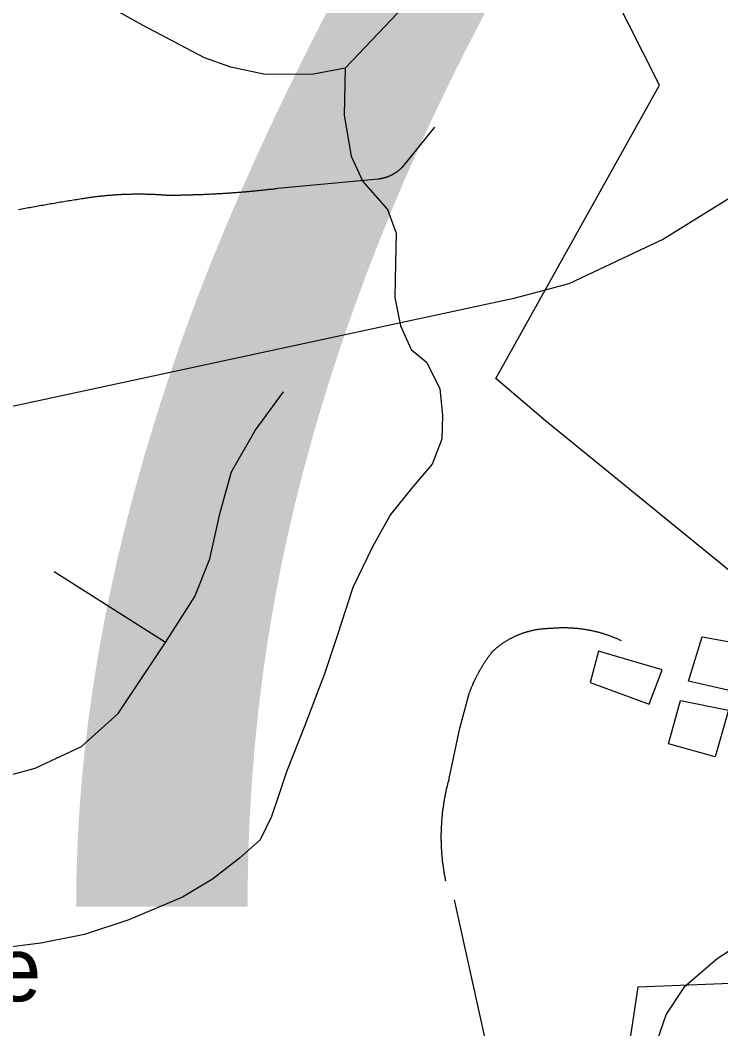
# Model space of a CAD drawing. Extents: x 1268485 to 1426702, y 514839 to 616766.
# Drawn here: x 1374608 to 1375505, y 544728 to 546020 of the extents above; entities that cross this region are included whole.
import ezdxf

# ---------------------------------------------------------------- set-up
doc = ezdxf.new("R2010")
doc.units = 0
for name, color, linetype in [('Old_Level_22', 7, 'Continuous'), ('Old_Level_3', 7, 'Continuous'), ('Old_Level_32', 7, 'Continuous'), ('Old_Level_35', 7, 'Continuous'), ('Old_Level_48', 7, 'Continuous'), ('Old_Level_49', 7, 'Continuous'), ('Old_Level_56', 7, 'Continuous'), ('Old_Level_59', 7, 'Continuous'), ('Old_Level_62', 7, 'Continuous')]:
    doc.layers.add(name, color=color, linetype=linetype)

msp = doc.modelspace()

# ---------------------------------------------------------------- linework, layer by layer
at = {"layer": 'Old_Level_32'}
msp.add_line((1375203.119, 544717.591), (1375164.348, 544893.348), dxfattribs=at)
at = {"layer": 'Old_Level_35'}
for p, q in [((1375098.034, 545832.242), (1375139.147, 545883.044)), ((1374938.298, 545804.612), (1375067.173, 545816.812)), ((1374794.146, 545222.777), (1374651.635, 545313.358)), ((1375171.032, 545113.125), (1375182.002, 545154.289)), ((1375157.601, 545048.636), (1375171.032, 545113.125))]:
    msp.add_line(p, q, dxfattribs=at)
for points in [[(1375067.173, 545816.812), (1375067.481, 545816.863), (1375067.891, 545816.863), (1375068.096, 545816.915), (1375068.506, 545817.017), (1375068.916, 545817.068), (1375069.224, 545817.12), (1375069.634, 545817.171), (1375069.839, 545817.273), (1375070.249, 545817.325), (1375070.659, 545817.376), (1375070.967, 545817.428), (1375071.377, 545817.478), (1375071.582, 545817.581), (1375071.992, 545817.633), (1375072.402, 545817.683), (1375072.71, 545817.838), (1375073.12, 545817.889), (1375073.325, 545817.94), (1375073.735, 545818.043), (1375074.145, 545818.145), (1375074.453, 545818.248), (1375074.76, 545818.299), (1375075.17, 545818.453), (1375075.478, 545818.504), (1375075.888, 545818.606), (1375076.093, 545818.76), (1375076.503, 545818.811), (1375076.913, 545818.914), (1375077.118, 545819.068), (1375077.528, 545819.171), (1375077.836, 545819.273), (1375078.144, 545819.376), (1375078.451, 545819.478), (1375078.861, 545819.631), (1375079.169, 545819.734), (1375079.476, 545819.888), (1375079.886, 545819.991), (1375080.092, 545820.144), (1375080.502, 545820.298), (1375080.912, 545820.452), (1375081.117, 545820.554), (1375081.527, 545820.708), (1375081.834, 545820.811), (1375082.142, 545821.016), (1375082.45, 545821.119), (1375082.757, 545821.324), (1375083.167, 545821.426), (1375083.372, 545821.579), (1375083.782, 545821.734), (1375084.09, 545821.939), (1375084.398, 545822.041), (1375084.705, 545822.246), (1375085.013, 545822.4), (1375085.423, 545822.554), (1375085.628, 545822.759), (1375086.038, 545822.964), (1375086.243, 545823.066), (1375086.653, 545823.272), (1375086.858, 545823.425), (1375087.166, 545823.63), (1375087.473, 545823.835), (1375087.781, 545823.989), (1375088.089, 545824.194), (1375088.396, 545824.399), (1375088.704, 545824.553), (1375089.011, 545824.758), (1375089.216, 545824.963), (1375089.626, 545825.117), (1375089.832, 545825.373), (1375090.139, 545825.578), (1375090.549, 545825.732), (1375090.754, 545825.937), (1375090.959, 545826.193), (1375091.369, 545826.398), (1375091.574, 545826.552), (1375091.882, 545826.808), (1375092.087, 545827.013), (1375092.497, 545827.27), (1375092.702, 545827.423), (1375093.01, 545827.68), (1375093.215, 545827.885), (1375093.625, 545828.141), (1375093.83, 545828.398), (1375094.138, 545828.551), (1375094.343, 545828.808), (1375094.65, 545829.064), (1375094.855, 545829.321), (1375095.265, 545829.526), (1375095.47, 545829.731), (1375095.778, 545829.987), (1375095.983, 545830.243), (1375096.291, 545830.499), (1375096.496, 545830.756), (1375096.701, 545831.012), (1375097.008, 545831.269), (1375097.213, 545831.524), (1375097.521, 545831.73), (1375097.726, 545831.986), (1375098.034, 545832.242)], [(1374686.904, 545791.386), (1374687.827, 545791.539), (1374688.955, 545791.744), (1374690.082, 545791.949), (1374691.21, 545792.104), (1374692.338, 545792.257), (1374693.363, 545792.462), (1374694.491, 545792.616), (1374695.619, 545792.77), (1374696.747, 545792.924), (1374697.772, 545793.077), (1374698.9, 545793.231), (1374700.028, 545793.385), (1374701.155, 545793.539), (1374702.283, 545793.692), (1374703.206, 545793.795), (1374704.334, 545793.949), (1374705.461, 545794.102), (1374706.589, 545794.257), (1374707.717, 545794.359), (1374708.742, 545794.513), (1374709.87, 545794.615), (1374710.998, 545794.769), (1374712.126, 545794.872), (1374713.253, 545795.025), (1374714.381, 545795.077), (1374715.406, 545795.179), (1374716.534, 545795.333), (1374717.662, 545795.435), (1374718.79, 545795.487), (1374719.918, 545795.64), (1374721.045, 545795.743), (1374721.968, 545795.795), (1374723.096, 545795.948), (1374724.224, 545796), (1374725.351, 545796.05), (1374726.479, 545796.205), (1374727.607, 545796.256), (1374728.735, 545796.307), (1374729.76, 545796.358), (1374730.888, 545796.512), (1374732.016, 545796.563), (1374733.143, 545796.615), (1374734.271, 545796.666), (1374735.399, 545796.768), (1374736.527, 545796.82), (1374737.45, 545796.871), (1374738.577, 545796.922), (1374739.705, 545796.922), (1374740.833, 545797.025), (1374741.961, 545797.076), (1374743.088, 545797.127), (1374744.216, 545797.127), (1374745.241, 545797.178), (1374746.369, 545797.178), (1374747.497, 545797.23), (1374748.625, 545797.23), (1374749.753, 545797.332), (1374750.88, 545797.332), (1374752.008, 545797.383), (1374753.136, 545797.383), (1374754.161, 545797.383), (1374755.289, 545797.383), (1374756.417, 545797.383), (1374757.545, 545797.435), (1374758.672, 545797.435), (1374759.8, 545797.435), (1374760.825, 545797.435), (1374761.953, 545797.435), (1374762.978, 545797.435), (1374764.106, 545797.383), (1374765.234, 545797.383), (1374766.362, 545797.383), (1374767.49, 545797.383), (1374768.617, 545797.332), (1374769.745, 545797.332), (1374770.873, 545797.332), (1374771.898, 545797.23), (1374773.026, 545797.23), (1374774.154, 545797.178), (1374775.282, 545797.178), (1374776.409, 545797.127), (1374777.537, 545797.076), (1374778.665, 545797.025), (1374779.793, 545797.025), (1374780.715, 545796.922), (1374781.843, 545796.871), (1374782.971, 545796.82), (1374784.099, 545796.768), (1374785.227, 545796.666), (1374786.354, 545796.615), (1374787.482, 545796.563), (1374788.507, 545796.512), (1374789.635, 545796.461), (1374790.763, 545796.358), (1374791.891, 545796.256), (1374793.019, 545796.205), (1374794.146, 545796.102), (1374795.274, 545796), (1374796.299, 545795.948)], [(1374796.299, 545795.948), (1374797.735, 545795.948), (1374799.17, 545795.948), (1374800.606, 545795.948), (1374802.041, 545795.948), (1374803.476, 545796), (1374804.912, 545796), (1374806.347, 545796), (1374807.782, 545796), (1374809.218, 545796), (1374810.653, 545796.05), (1374812.088, 545796.05), (1374813.524, 545796.05), (1374814.959, 545796.102), (1374816.395, 545796.102), (1374817.83, 545796.205), (1374819.265, 545796.205), (1374820.701, 545796.256), (1374822.136, 545796.256), (1374823.674, 545796.307), (1374825.007, 545796.307), (1374826.545, 545796.358), (1374827.877, 545796.461), (1374829.415, 545796.461), (1374830.748, 545796.512), (1374832.286, 545796.563), (1374833.619, 545796.563), (1374835.157, 545796.615), (1374836.49, 545796.666), (1374838.028, 545796.768), (1374839.36, 545796.82), (1374840.898, 545796.871), (1374842.231, 545796.871), (1374843.769, 545796.922), (1374845.102, 545797.025), (1374846.64, 545797.076), (1374847.973, 545797.127), (1374849.51, 545797.178), (1374850.843, 545797.23), (1374852.381, 545797.383), (1374853.714, 545797.435), (1374855.149, 545797.486), (1374856.585, 545797.588), (1374858.02, 545797.64), (1374859.455, 545797.691), (1374860.891, 545797.793), (1374862.326, 545797.896), (1374863.762, 545797.948), (1374865.299, 545798.05), (1374866.632, 545798.101), (1374868.17, 545798.204), (1374869.503, 545798.306), (1374871.041, 545798.358), (1374872.374, 545798.511), (1374873.912, 545798.563), (1374875.245, 545798.665), (1374876.782, 545798.768), (1374878.115, 545798.87), (1374879.653, 545799.024), (1374880.986, 545799.075), (1374882.524, 545799.178), (1374883.857, 545799.331), (1374885.292, 545799.383), (1374886.727, 545799.486), (1374888.163, 545799.639), (1374889.598, 545799.741), (1374891.034, 545799.896), (1374892.469, 545799.998), (1374893.904, 545800.049), (1374895.34, 545800.203), (1374896.775, 545800.306), (1374898.21, 545800.459), (1374899.646, 545800.562), (1374900.979, 545800.664), (1374902.516, 545800.818), (1374903.849, 545801.023), (1374905.387, 545801.126), (1374906.72, 545801.228), (1374908.258, 545801.382), (1374909.591, 545801.484), (1374911.129, 545801.639), (1374912.461, 545801.792), (1374913.897, 545801.946), (1374915.332, 545802.049), (1374916.768, 545802.254), (1374918.203, 545802.356), (1374919.638, 545802.51), (1374921.176, 545802.664), (1374922.509, 545802.817), (1374924.047, 545803.022), (1374925.38, 545803.125), (1374926.713, 545803.33), (1374928.25, 545803.432), (1374929.583, 545803.637), (1374931.121, 545803.74), (1374932.454, 545803.945), (1374933.889, 545804.15), (1374935.325, 545804.253), (1374936.76, 545804.458), (1374938.298, 545804.612)], [(1374606.216, 545777.545), (1374608.369, 545777.955), (1374610.42, 545778.313), (1374612.47, 545778.775), (1374614.521, 545779.134), (1374616.674, 545779.493), (1374618.622, 545779.851), (1374620.775, 545780.261), (1374622.723, 545780.621), (1374624.876, 545780.979), (1374626.926, 545781.389), (1374628.977, 545781.749), (1374631.027, 545782.107), (1374633.078, 545782.517), (1374635.129, 545782.876), (1374637.282, 545783.235), (1374639.23, 545783.645), (1374641.383, 545783.952), (1374643.331, 545784.312), (1374645.484, 545784.67), (1374647.534, 545785.08), (1374649.585, 545785.388), (1374651.635, 545785.747), (1374653.788, 545786.055), (1374655.736, 545786.413), (1374657.889, 545786.823), (1374659.837, 545787.131), (1374661.99, 545787.438), (1374664.143, 545787.798), (1374666.091, 545788.105), (1374668.244, 545788.515), (1374670.295, 545788.823), (1374672.345, 545789.13), (1374674.396, 545789.489), (1374676.549, 545789.796), (1374678.497, 545790.104), (1374680.65, 545790.463), (1374682.701, 545790.771), (1374684.751, 545791.078), (1374686.904, 545791.386)], [(1374794.146, 545222.777), (1374831.671, 545281.934), (1374851.048, 545330.275), (1374864.274, 545389.484), (1374878.73, 545441.413), (1374908.976, 545494.624), (1374945.27, 545544.144)], [(1375287.297, 545241.129), (1375288.219, 545241.231), (1375289.142, 545241.334), (1375290.167, 545241.385), (1375290.988, 545241.436), (1375292.013, 545241.539), (1375292.833, 545241.641), (1375293.756, 545241.692), (1375294.781, 545241.692), (1375295.601, 545241.744), (1375296.627, 545241.795), (1375297.549, 545241.897), (1375298.472, 545241.897), (1375299.395, 545241.949), (1375300.42, 545241.949), (1375301.24, 545241.949), (1375302.265, 545242), (1375303.086, 545242), (1375304.111, 545242), (1375305.034, 545242), (1375305.956, 545242), (1375306.879, 545241.949), (1375307.904, 545241.949), (1375308.725, 545241.949), (1375309.75, 545241.897), (1375310.673, 545241.897), (1375311.595, 545241.795), (1375312.518, 545241.795), (1375313.543, 545241.744), (1375314.364, 545241.692), (1375315.286, 545241.641), (1375316.209, 545241.539), (1375317.132, 545241.487), (1375318.157, 545241.436), (1375318.977, 545241.385), (1375320.002, 545241.231), (1375320.925, 545241.18), (1375321.848, 545241.077), (1375322.771, 545241.026), (1375323.796, 545240.872), (1375324.616, 545240.769), (1375325.539, 545240.667), (1375326.462, 545240.564), (1375327.384, 545240.462), (1375328.41, 545240.308), (1375329.23, 545240.206), (1375330.153, 545240.001), (1375331.075, 545239.898), (1375331.998, 545239.744), (1375333.023, 545239.539), (1375333.843, 545239.437), (1375334.766, 545239.232), (1375335.791, 545239.078), (1375336.612, 545238.924), (1375337.534, 545238.771), (1375338.457, 545238.566), (1375339.38, 545238.36), (1375340.2, 545238.206), (1375341.225, 545237.95), (1375342.148, 545237.745), (1375342.968, 545237.54), (1375343.994, 545237.335), (1375344.916, 545237.13), (1375345.737, 545236.873), (1375346.659, 545236.668), (1375347.582, 545236.463), (1375348.505, 545236.207), (1375349.325, 545235.951), (1375350.248, 545235.695), (1375351.273, 545235.438), (1375352.093, 545235.182), (1375353.016, 545234.925), (1375353.836, 545234.67), (1375354.759, 545234.362), (1375355.579, 545234.105), (1375356.502, 545233.798), (1375357.527, 545233.542), (1375358.347, 545233.234), (1375359.27, 545232.927), (1375360.09, 545232.619), (1375361.013, 545232.362), (1375361.833, 545232.055), (1375362.756, 545231.696), (1375363.576, 545231.389), (1375364.499, 545231.081), (1375365.422, 545230.774), (1375366.242, 545230.363), (1375367.164, 545230.056), (1375367.985, 545229.748), (1375368.907, 545229.389), (1375369.728, 545228.979), (1375370.65, 545228.671), (1375371.471, 545228.313), (1375372.393, 545227.954), (1375373.111, 545227.544), (1375374.034, 545227.185), (1375374.854, 545226.826), (1375375.777, 545226.365), (1375376.597, 545226.006), (1375377.52, 545225.647)], [(1375212.965, 545211.55), (1375213.58, 545212.114), (1375214.298, 545212.677), (1375214.913, 545213.242), (1375215.528, 545213.805), (1375216.144, 545214.318), (1375216.759, 545214.882), (1375217.374, 545215.445), (1375217.989, 545215.958), (1375218.604, 545216.42), (1375219.219, 545216.983), (1375219.835, 545217.496), (1375220.45, 545218.009), (1375221.27, 545218.521), (1375221.885, 545218.983), (1375222.5, 545219.496), (1375223.218, 545220.008), (1375223.833, 545220.521), (1375224.551, 545220.931), (1375225.268, 545221.444), (1375225.884, 545221.854), (1375226.601, 545222.366), (1375227.216, 545222.827), (1375228.037, 545223.237), (1375228.652, 545223.75), (1375229.369, 545224.212), (1375229.985, 545224.622), (1375230.702, 545225.083), (1375231.523, 545225.493), (1375232.138, 545225.852), (1375232.855, 545226.313), (1375233.676, 545226.775), (1375234.393, 545227.133), (1375235.008, 545227.493), (1375235.726, 545227.954), (1375236.546, 545228.313), (1375237.264, 545228.671), (1375237.982, 545229.081), (1375238.699, 545229.441), (1375239.417, 545229.799), (1375240.135, 545230.209), (1375240.852, 545230.569), (1375241.673, 545230.876), (1375242.39, 545231.235), (1375243.108, 545231.542), (1375243.826, 545231.952), (1375244.748, 545232.26), (1375245.466, 545232.567), (1375246.286, 545232.875), (1375247.004, 545233.183), (1375247.722, 545233.49), (1375248.542, 545233.798), (1375249.26, 545234.054), (1375250.08, 545234.362), (1375250.9, 545234.67), (1375251.618, 545234.925), (1375252.335, 545235.182), (1375253.155, 545235.49), (1375253.976, 545235.746), (1375254.796, 545236.002), (1375255.514, 545236.258), (1375256.334, 545236.515), (1375257.154, 545236.668), (1375257.872, 545236.925), (1375258.794, 545237.181), (1375259.512, 545237.386), (1375260.23, 545237.54), (1375261.153, 545237.796), (1375261.87, 545238.001), (1375262.793, 545238.206), (1375263.511, 545238.36), (1375264.331, 545238.566), (1375265.151, 545238.771), (1375265.971, 545238.873), (1375266.791, 545239.078), (1375267.612, 545239.181), (1375268.329, 545239.386), (1375269.252, 545239.488), (1375269.97, 545239.642), (1375270.893, 545239.796), (1375271.61, 545239.949), (1375272.533, 545240.001), (1375273.251, 545240.103), (1375274.173, 545240.257), (1375274.891, 545240.359), (1375275.711, 545240.462), (1375276.531, 545240.564), (1375277.352, 545240.616), (1375278.274, 545240.667), (1375278.992, 545240.769), (1375279.915, 545240.821), (1375280.632, 545240.872), (1375281.453, 545240.924), (1375282.375, 545241.026), (1375283.093, 545241.026), (1375284.016, 545241.077), (1375284.734, 545241.077), (1375285.656, 545241.129), (1375286.476, 545241.129), (1375287.297, 545241.129)], [(1374258.96, 544939.395), (1374331.754, 544971.485), (1374397.166, 544999.885), (1374470.369, 545022.184), (1374534.345, 545036.692), (1374627.337, 545062.067), (1374686.597, 545089.8), (1374733.759, 545132.144), (1374794.146, 545222.777)], [(1375182.002, 545154.289), (1375182.105, 545154.955), (1375182.413, 545155.57), (1375182.618, 545156.185), (1375182.925, 545156.801), (1375183.13, 545157.416), (1375183.233, 545158.083), (1375183.54, 545158.698), (1375183.745, 545159.313), (1375183.95, 545159.876), (1375184.258, 545160.492), (1375184.463, 545161.107), (1375184.771, 545161.774), (1375184.873, 545162.389), (1375185.078, 545163.004), (1375185.386, 545163.619), (1375185.591, 545164.182), (1375185.898, 545164.798), (1375186.103, 545165.413), (1375186.411, 545166.08), (1375186.616, 545166.643), (1375186.924, 545167.258), (1375187.231, 545167.873), (1375187.539, 545168.489), (1375187.744, 545169.053), (1375188.051, 545169.668), (1375188.257, 545170.334), (1375188.462, 545170.898), (1375188.769, 545171.514), (1375188.974, 545172.129), (1375189.384, 545172.692), (1375189.589, 545173.307), (1375189.897, 545173.922), (1375190.102, 545174.487), (1375190.512, 545175.102), (1375190.717, 545175.665), (1375191.025, 545176.332), (1375191.332, 545176.896), (1375191.64, 545177.511), (1375191.845, 545178.075), (1375192.255, 545178.69), (1375192.46, 545179.254), (1375192.768, 545179.869), (1375193.075, 545180.433), (1375193.383, 545180.997), (1375193.793, 545181.612), (1375193.998, 545182.176), (1375194.408, 545182.74), (1375194.613, 545183.355), (1375195.023, 545183.919), (1375195.228, 545184.483), (1375195.638, 545185.149), (1375195.843, 545185.713), (1375196.254, 545186.226), (1375196.459, 545186.79), (1375196.869, 545187.456), (1375197.279, 545188.02), (1375197.484, 545188.584), (1375197.894, 545189.148), (1375198.099, 545189.711), (1375198.509, 545190.276), (1375198.919, 545190.891), (1375199.227, 545191.454), (1375199.534, 545192.019), (1375199.842, 545192.582), (1375200.252, 545193.146), (1375200.457, 545193.71), (1375200.867, 545194.274), (1375201.277, 545194.838), (1375201.585, 545195.35), (1375201.995, 545195.915), (1375202.405, 545196.478), (1375202.61, 545196.991), (1375203.02, 545197.555), (1375203.328, 545198.119), (1375203.738, 545198.683), (1375204.148, 545199.246), (1375204.456, 545199.811), (1375204.866, 545200.323), (1375205.276, 545200.887), (1375205.583, 545201.451), (1375205.994, 545202.015), (1375206.404, 545202.476), (1375206.711, 545203.04), (1375207.121, 545203.604), (1375207.531, 545204.117), (1375207.839, 545204.68), (1375208.249, 545205.245), (1375208.659, 545205.757), (1375208.967, 545206.321), (1375209.377, 545206.833), (1375209.787, 545207.398), (1375210.3, 545207.859), (1375210.607, 545208.423), (1375211.017, 545208.936), (1375211.325, 545209.499), (1375211.735, 545210.012), (1375212.248, 545210.576), (1375212.658, 545211.089), (1375212.965, 545211.55)], [(1375153.09, 544917.454), (1375152.885, 544918.735), (1375152.577, 544920.068), (1375152.372, 544921.401), (1375152.167, 544922.683), (1375151.86, 544924.016), (1375151.655, 544925.297), (1375151.347, 544926.63), (1375151.142, 544928.014), (1375151.04, 544929.295), (1375150.732, 544930.628), (1375150.527, 544931.961), (1375150.424, 544933.243), (1375150.117, 544934.576), (1375150.014, 544935.96), (1375149.707, 544937.241), (1375149.604, 544938.574), (1375149.502, 544939.855), (1375149.297, 544941.24), (1375149.092, 544942.573), (1375148.989, 544943.854), (1375148.887, 544945.187), (1375148.784, 544946.571), (1375148.579, 544947.853), (1375148.476, 544949.185), (1375148.374, 544950.57), (1375148.271, 544951.851), (1375148.169, 544953.184), (1375147.964, 544954.568), (1375147.964, 544955.901), (1375147.861, 544957.182), (1375147.759, 544958.567), (1375147.759, 544959.9), (1375147.656, 544961.233), (1375147.656, 544962.565), (1375147.656, 544963.898), (1375147.451, 544965.231), (1375147.451, 544966.564), (1375147.451, 544967.948), (1375147.349, 544969.23), (1375147.349, 544970.562), (1375147.349, 544971.946), (1375147.349, 544973.228), (1375147.349, 544974.612), (1375147.349, 544975.945), (1375147.349, 544977.227), (1375147.349, 544978.61), (1375147.451, 544979.943), (1375147.451, 544981.328), (1375147.451, 544982.609), (1375147.656, 544983.942), (1375147.656, 544985.326), (1375147.656, 544986.607), (1375147.759, 544987.992), (1375147.861, 544989.325), (1375147.861, 544990.606), (1375147.964, 544991.99), (1375148.169, 544993.323), (1375148.169, 544994.707), (1375148.271, 544995.989), (1375148.374, 544997.322), (1375148.476, 544998.705), (1375148.579, 544999.987), (1375148.784, 545001.32), (1375148.887, 545002.601), (1375148.989, 545003.986), (1375149.092, 545005.319), (1375149.399, 545006.6), (1375149.502, 545007.984), (1375149.604, 545009.317), (1375149.912, 545010.65), (1375150.014, 545011.931), (1375150.117, 545013.264), (1375150.424, 545014.649), (1375150.629, 545015.93), (1375150.732, 545017.263), (1375151.04, 545018.545), (1375151.245, 545019.877), (1375151.347, 545021.21), (1375151.655, 545022.491), (1375151.86, 545023.876), (1375152.167, 545025.209), (1375152.372, 545026.49), (1375152.577, 545027.823), (1375152.885, 545029.105), (1375153.09, 545030.438), (1375153.5, 545031.771), (1375153.705, 545033.052), (1375154.013, 545034.334), (1375154.218, 545035.615), (1375154.628, 545036.948), (1375154.833, 545038.23), (1375155.243, 545039.562), (1375155.551, 545040.895), (1375155.858, 545042.126), (1375156.268, 545043.458), (1375156.473, 545044.74), (1375156.884, 545046.072), (1375157.294, 545047.303), (1375157.601, 545048.636)]]:
    msp.add_lwpolyline(points, dxfattribs=at)
at = {"layer": 'Old_Level_48'}
for points in [[(1375675.186, 545185.293), (1375280.76, 545506.691), (1375217.02, 545561.07), (1375426.782, 545936.847), (1375167.339, 546450.778), (1375111.733, 546998.792), (1376697.354, 546843.81), (1376533.534, 547819.764), (1376778.3, 548050.747), (1376807.407, 548482.363), (1376449.297, 548683.865), (1376372.823, 548751.435), (1376350.598, 548840.124), (1376355.817, 548899.995), (1376378.692, 548943.407), (1376443.22, 548968.12), (1376517.265, 548968.63), (1376582.638, 549025.341), (1376603.405, 549062.94), (1376633.195, 549250.429), (1376712.056, 549380.703), (1376741.735, 549364.098), (1377281.166, 548558.665)], [(1377342.25, 541847.505), (1377035.003, 542002.548), (1376932.004, 542054.646), (1376792.08, 542061.664), (1376409.356, 542007.763), (1376668.801, 542621.164), (1376525.278, 542770.37), (1375818.708, 543063.256), (1375680.705, 543334.036), (1375300.672, 542924.056), (1374795.259, 542897.814), (1374626.896, 543179.451), (1374732.245, 543358.651), (1374887.439, 543590.756), (1374975.005, 543721.954), (1375154.714, 543952.435), (1375272.22, 544229.271), (1375360.541, 544522.156), (1375399.182, 544781.885), (1375539.48, 544787.585), (1375675.186, 545185.293)]]:
    msp.add_lwpolyline(points, dxfattribs=at)
at = {"layer": 'Old_Level_49'}
for points in [[(1375675.186, 545185.293), (1375280.76, 545506.691), (1375217.02, 545561.07), (1375426.782, 545936.847), (1375167.339, 546450.778), (1375111.733, 546998.792), (1376697.354, 546843.81), (1376533.534, 547819.764), (1376778.3, 548050.747), (1376807.407, 548482.363), (1376449.297, 548683.865), (1376372.823, 548751.435), (1376350.598, 548840.124), (1376355.817, 548899.995), (1376378.692, 548943.407), (1376443.22, 548968.12), (1376517.265, 548968.63), (1376582.638, 549025.341), (1376603.405, 549062.94), (1376633.195, 549250.429), (1376712.056, 549380.703), (1376741.735, 549364.098), (1377281.166, 548558.665)], [(1377342.25, 541847.505), (1377035.003, 542002.548), (1376932.004, 542054.646), (1376792.08, 542061.664), (1376409.356, 542007.763), (1376668.801, 542621.164), (1376525.278, 542770.37), (1375818.708, 543063.256), (1375680.705, 543334.036), (1375300.672, 542924.056), (1374795.259, 542897.814), (1374626.896, 543179.451), (1374732.245, 543358.651), (1374887.439, 543590.756), (1374975.005, 543721.954), (1375154.714, 543952.435), (1375272.22, 544229.271), (1375360.541, 544522.156), (1375399.182, 544781.885), (1375539.48, 544787.585), (1375675.186, 545185.293)]]:
    msp.add_lwpolyline(points, dxfattribs=at)
at = {"layer": 'Old_Level_56'}
msp.add_lwpolyline([(1376733.327, 547715.495), (1376718.392, 547093.504), (1376706.141, 546495.47), (1376561.962, 546400.527), (1376361.652, 546290.507), (1375952.679, 546063.03), (1375431.721, 545739.562), (1375310.509, 545682.174), (1375240.101, 545663.582), (1374393.831, 545481.127), (1373556.2, 545320.307), (1372885.187, 545196.152), (1372714.898, 545185.774), (1371883.927, 545156.882)], dxfattribs=at)
at = {"layer": 'Old_Level_59'}
for points in [[(1375811.307, 546383.986), (1375781.677, 546405.107), (1375742, 546419.871), (1375676.383, 546439.248), (1375602.769, 546462.88), (1375546.995, 546469.749), (1375524.85, 546468.57), (1375492.554, 546452.781), (1375427.86, 546420.434), (1375379.57, 546411.566), (1375313.543, 546404.697), (1375279.3, 546395.52), (1375257.051, 546386.14), (1375240.647, 546368.403), (1375240.135, 546339.695), (1375246.799, 546278.025), (1375239.827, 546232.196), (1375220.86, 546186.624), (1375193.998, 546145.306), (1375153.193, 546103.475), (1375091.574, 546029.195), (1375024.112, 545958.349)], [(1375024.112, 545958.349), (1374983.922, 545950.967), (1374921.894, 545950.557), (1374878.013, 545959.682), (1374844.179, 545971.832), (1374765.029, 546013.611), (1374715.611, 546040.883), (1374685.879, 546055.441), (1374663.938, 546057.544), (1374651.84, 546057.749)]]:
    msp.add_lwpolyline(points, dxfattribs=at)
at = {"layer": 'Old_Level_62'}
for points in [[(1375024.112, 545958.349), (1375022.882, 545898.474), (1375031.802, 545845.776), (1375047.078, 545813.48), (1375078.349, 545777.545), (1375089.626, 545746.992), (1375088.909, 545709.211), (1375087.986, 545664.92), (1375095.265, 545628.677), (1375108.594, 545598.073), (1375128.279, 545582.079), (1375145.606, 545548.092), (1375148.887, 545513.54), (1375148.271, 545483.193), (1375135.661, 545451.46), (1375110.952, 545422.395), (1375082.245, 545386.869), (1375059.279, 545345.5), (1375034.262, 545293.468), (1375014.988, 545233.952), (1374997.968, 545182.586), (1374972.542, 545116.662), (1374949.268, 545057.197), (1374938.708, 545025.414), (1374930.096, 545000.141), (1374915.537, 544970.05), (1374888.983, 544946.827), (1374854.432, 544919.607), (1374815.882, 544896.59), (1374747.292, 544867.626), (1374690.8, 544849.069), (1374634.616, 544837.894), (1374566.436, 544829.384)], [(1375481.173, 545230.312), (1375542.997, 545219.239), (1375523.722, 545159.723), (1375463.949, 545173.205), (1375481.173, 545230.312)], [(1375430.218, 545187.866), (1375348.71, 545211.652), (1375337.945, 545171.667), (1375413.301, 545143.882), (1375430.218, 545187.866)], [(1375453.491, 545148.804), (1375515.212, 545136.09), (1375497.988, 545076.523), (1375438.318, 545093.286), (1375453.491, 545148.804)], [(1375557.35, 544854.554), (1375500.653, 544817.952), (1375457.797, 544781.094), (1375435.139, 544747.056), (1375422.323, 544709.582)]]:
    msp.add_lwpolyline(points, dxfattribs=at)

# ---------------------------------------------------------------- texts
at = {"layer": 'Old_Level_22'}
msp.add_text('Gospel Tabernacle', height=82.02083, dxfattribs=at).set_placement((1373708.629, 544763.436))
at = {"layer": 'Old_Level_3'}
msp.add_text('B-4753', height=1788.0542, dxfattribs=at).set_placement((1370532.969, 544884.449))

doc.saveas('drawing.dxf')
